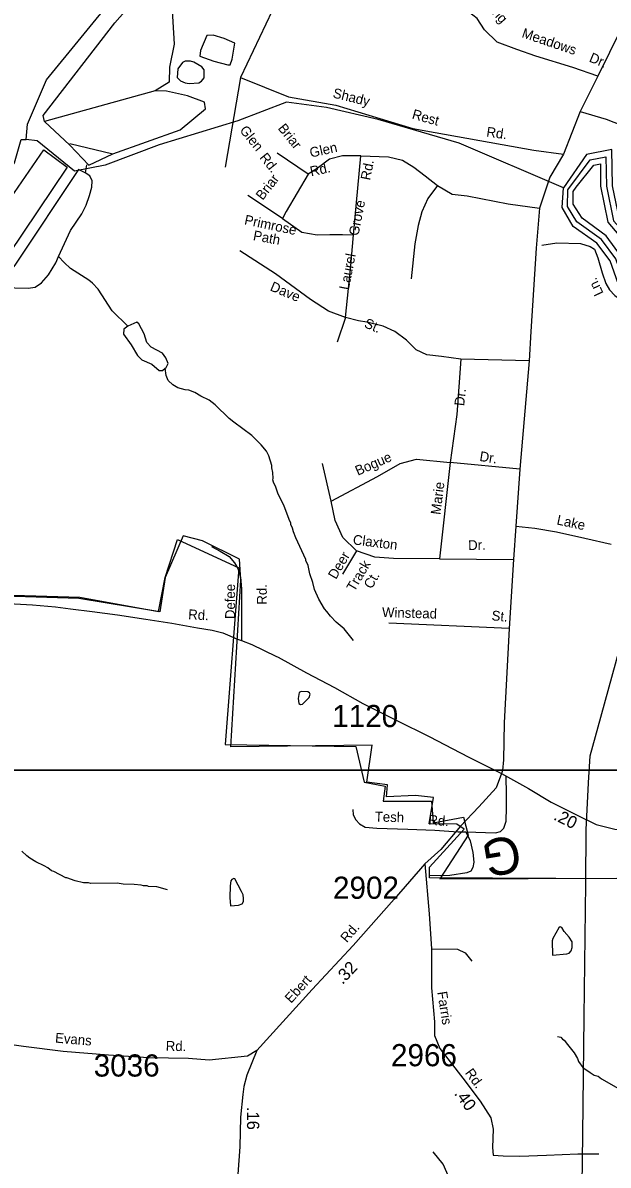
# Model space of a CAD drawing. Extents: x 1551653 to 1702041, y 811336 to 920032.
# Drawn here: x 1614440 to 1618338, y 828674 to 836287 of the extents above; entities that cross this region are included whole.
import ezdxf

# ---------------------------------------------------------------- set-up
doc = ezdxf.new("R2010")
doc.units = 0
for name, color, linetype in [('Old_Level_10', 7, 'Continuous'), ('Old_Level_11', 7, 'Continuous'), ('Old_Level_17', 7, 'Continuous'), ('Old_Level_22', 7, 'Continuous'), ('Old_Level_32', 7, 'Continuous'), ('Old_Level_35', 7, 'Continuous'), ('Old_Level_48', 7, 'Continuous'), ('Old_Level_49', 7, 'Continuous'), ('Old_Level_56', 7, 'Continuous'), ('Old_Level_59', 7, 'Continuous'), ('Old_Level_60', 7, 'Continuous'), ('Old_Level_61', 7, 'Continuous'), ('Old_Level_62', 7, 'Continuous'), ('Old_Level_63', 7, 'Continuous'), ('Old_Level_8', 7, 'Continuous')]:
    doc.layers.add(name, color=color, linetype=linetype)

msp = doc.modelspace()

# ---------------------------------------------------------------- linework, layer by layer
at = {"layer": 'Old_Level_32'}
for points in [[(1614225.141, 832423.411), (1614504.573, 832407.735), (1614658.215, 832395.816), (1614757.959, 832380.583), (1614901.512, 832364.665), (1615071.157, 832342.614), (1615258.44, 832312.197), (1615431.209, 832286.482), (1615603.282, 832255.977), (1615700.982, 832238.585), (1615772.678, 832221.722), (1615870.056, 832178.523), (1615895.899, 832170.196), (1615965.394, 832143.372), (1616124.259, 832066.849), (1616140.18, 832059.18), (1616328.566, 831954.905), (1616515.068, 831856.467), (1616703.414, 831750.191), (1616931.649, 831637.3), (1617146.002, 831530.693), (1617354.308, 831422.009), (1617410.711, 831393.911), (1617531.017, 831333.978), (1617627.024, 831285.077)], [(1617627.024, 831285.077), (1617592.51, 831187.767), (1617476.034, 831061.054), (1617354.493, 830934.341), (1617222.824, 830777.217), (1617116.477, 830682.941)], [(1617627.024, 831285.077), (1617808.317, 831183.673), (1617958.772, 831093.571), (1618135.268, 831004.943), (1618258.322, 830945.215), (1618381.52, 830913.942), (1618534.354, 830906.098), (1618639.488, 830898.254)], [(1617116.477, 830682.941), (1616913.909, 830447.763), (1616640.443, 830138.582), (1616366.976, 829844.608), (1615997.29, 829439.126)], [(1617116.477, 830682.941), (1617146.861, 830348.419), (1617162.054, 830115.267), (1617162.054, 829856.772), (1617182.311, 829628.688), (1617182.311, 829537.455), (1617217.76, 829451.289), (1617369.686, 829253.618), (1617486.162, 829101.562), (1617557.061, 828990.054), (1617572.253, 828914.026), (1617567.189, 828792.382), (1617572.253, 828741.696), (1617639.905, 828736.389)], [(1615997.29, 829439.126), (1615936.52, 829401.618), (1615679.699, 829374.618), (1615544.02, 829384.175), (1615276.386, 829389.605), (1615010.996, 829406.993), (1614707.558, 829432.761), (1614444.252, 829464.116), (1614183.111, 829503.433)], [(1615997.29, 829439.126), (1615930.981, 829274.533), (1615910.852, 829197.984), (1615904.317, 829144.296), (1615890.272, 828994.497), (1615883.878, 828796.155), (1615872.117, 828613.906)]]:
    msp.add_lwpolyline(points, dxfattribs=at)
at = {"layer": 'Old_Level_35'}
for p, q in [((1616154.901, 836483.917), (1615888.453, 835923.258)), ((1618423.623, 836246.742), (1618268.979, 835931.719)), ((1615888.453, 835923.258), (1615786.267, 835325.796)), ((1618268.979, 835931.719), (1618152.713, 835695.774)), ((1618152.713, 835695.774), (1618040.529, 835410.46)), ((1616339.64, 835277.315), (1616133.028, 835418.358)), ((1616642.942, 834873.027), (1616691.667, 835400.136)), ((1616168.471, 834983.192), (1615939.169, 835135.102)), ((1617881.862, 835051.341), (1617859.303, 834785.629)), ((1616588.32, 834323.838), (1616533.416, 834159)), ((1617810.914, 834034.24), (1617356.158, 834044.352)), ((1617810.914, 834034.24), (1617749.593, 833311.207)), ((1616493.911, 833098.443), (1616435.778, 833350.549)), ((1617285.165, 833357.014), (1617214.114, 832713.821)), ((1617749.593, 833311.207), (1617285.165, 833357.014)), ((1617749.593, 833311.207), (1617723.118, 832932.122)), ((1617723.118, 832932.122), (1617707.608, 832710.031)), ((1616661.851, 832768.767), (1616568.192, 832613.625)), ((1617214.114, 832713.821), (1617707.608, 832710.031)), ((1617707.608, 832710.031), (1617678.698, 832249.982)), ((1617678.698, 832249.982), (1616877.771, 832286.05)), ((1617339.607, 830894.615), (1617390.837, 830894.776))]:
    msp.add_line(p, q, dxfattribs=at)
for points in [[(1618268.979, 835931.719), (1618102.194, 835987.847), (1617855.439, 836064.176), (1617729.819, 836109.075), (1617599.711, 836158.465), (1617514.47, 836239.284), (1617465.119, 836315.613), (1617379.876, 836382.962), (1617326.038, 836468.271), (1617303.606, 836576.03), (1617303.606, 836737.668), (1617330.525, 836827.466), (1617406.794, 836926.245)], [(1615888.453, 835923.258), (1616209.557, 835793.349), (1616523.829, 835738.651), (1617036.228, 835581.393), (1617842.402, 835437.809), (1618040.529, 835410.46)], [(1618152.713, 835695.774), (1618323.956, 835644.678), (1618518.04, 835569.93)], [(1616691.667, 835400.136), (1616568.943, 835400.136), (1616481.743, 835377.511), (1616401.002, 835316.101), (1616339.64, 835277.315)], [(1616691.667, 835400.136), (1616875.514, 835394.546), (1616968.587, 835371.278), (1617044.209, 835324.741), (1617119.83, 835266.571), (1617201.268, 835202.584)], [(1618040.529, 835410.46), (1617949.732, 835257.52), (1617881.862, 835051.341)], [(1616339.64, 835277.315), (1616194.307, 835028.441), (1616168.471, 834983.192)], [(1617201.268, 835202.584), (1617137.281, 835115.328), (1617096.562, 835028.073), (1617073.294, 834935), (1617050.026, 834812.842), (1617026.757, 834580.161)], [(1617201.268, 835202.584), (1617300.158, 835144.414), (1617399.048, 835132.779), (1617672.448, 835080.426), (1617881.862, 835051.341)], [(1616168.471, 834983.192), (1616297.655, 834892.693), (1616401.002, 834873.3), (1616484.972, 834876.532), (1616568.943, 834876.532), (1616642.942, 834873.027)], [(1616588.32, 834323.838), (1616623.846, 834666.444), (1616642.942, 834873.027)], [(1616588.32, 834323.838), (1616475.284, 834365.856), (1616355.788, 834443.427), (1616123.256, 834614.73), (1615884.265, 834766.64)], [(1617859.303, 834785.629), (1617823.778, 834229.703), (1617810.914, 834034.24)], [(1617897.395, 834804.886), (1617995.16, 834820.312), (1618154.953, 834815.87), (1618218.605, 834796.969), (1618246.246, 834778.6), (1618269.477, 834720.296), (1618297.856, 834619.863), (1618322.847, 834549.719), (1618346.203, 834507.419), (1618383.44, 834468.843), (1618432.961, 834434.021), (1618484.162, 834393.361), (1618509.762, 834363.023), (1618533.036, 834316.728), (1618544.099, 834260.471), (1618532.144, 834124.838), (1618530.638, 834021.01)], [(1617356.158, 834044.352), (1617227.782, 834062.036), (1617130.894, 834074.965), (1617059.843, 834107.286), (1616995.251, 834171.928), (1616917.74, 834230.107), (1616840.23, 834265.66), (1616730.423, 834291.517), (1616675.52, 834301.213), (1616588.32, 834323.838)], [(1617356.158, 834044.352), (1617330.321, 833675.89), (1617285.165, 833357.014)], [(1616493.911, 833098.443), (1616800.724, 833263.282), (1616952.515, 833350.549), (1617062.322, 833379.639), (1617285.165, 833357.014)], [(1616661.851, 832768.767), (1616571.421, 832856.034), (1616519.747, 832969.159), (1616493.911, 833098.443)], [(1617723.118, 832932.122), (1617850.544, 832919.785), (1617994.091, 832893.66), (1618183.168, 832853.003), (1618358.437, 832812.426)], [(1615695.706, 832797.203), (1615753.311, 832766.219), (1615814.594, 832729.355), (1615849.997, 832689.014), (1615871.428, 832650.56), (1615888.458, 832592.381), (1615895.279, 832514.402), (1615894.961, 832370.527), (1615895.207, 832244.451), (1615895.899, 832170.196)], [(1617214.114, 832713.821), (1616907.301, 832717.053), (1616784.575, 832726.75), (1616661.851, 832768.767)], [(1617678.698, 832249.982), (1617646.401, 831622.95), (1617639.942, 831375.576), (1617633.483, 831304.469), (1617627.024, 831285.077)], [(1617390.837, 830894.776), (1617588.642, 830889.763), (1617620.61, 830897.318), (1617643.061, 830918.877), (1617659.636, 830966.567), (1617661.075, 831057.384), (1617660.443, 831144.447), (1617657.913, 831266.369)], [(1616638.286, 831045.317), (1616639.963, 831009.464), (1616657.479, 830975.287), (1616682.958, 830948.959), (1616720.72, 830926.38), (1616796.419, 830919.441), (1617004.198, 830912.824), (1617183.964, 830906.577), (1617339.607, 830894.615)], [(1617390.837, 830894.776), (1617418.068, 830836.39), (1617436.69, 830758.168), (1617443.793, 830693.989), (1617437.261, 830658.103), (1617422.973, 830634.379), (1617396.723, 830622.703), (1617282.494, 830604.609), (1617146.783, 830602.562)], [(1617162.054, 830115.267), (1617334.236, 830114.253), (1617384.878, 830088.91), (1617430.456, 830033.157)], [(1617639.905, 828736.389), (1617749.629, 828734.695), (1617927.434, 828740.095), (1618135.321, 828748.884), (1618275.196, 828748.848)]]:
    msp.add_lwpolyline(points, dxfattribs=at)
at = {"layer": 'Old_Level_48'}
for points in [[(1614082.953, 832481.366), (1614819.846, 832459.011), (1615343.263, 832364.012), (1615387.344, 832590.911), (1615469.206, 832843.021), (1615878.518, 832653.939)], [(1615878.518, 832653.939), (1615788.181, 831477.747), (1616657.182, 831465.142), (1616713.857, 831225.637), (1616852.393, 831200.426), (1616839.799, 831099.582), (1617160.952, 831099.582), (1617173.546, 830954.618), (1617375.053, 830992.435), (1617406.539, 830872.682), (1617217.626, 830582.755), (1618394.507, 830587.685)]]:
    msp.add_lwpolyline(points, dxfattribs=at)
at = {"layer": 'Old_Level_49'}
for points in [[(1615881.73, 832712.328), (1615637.314, 832835.702), (1615506.782, 832867.84), (1615387.344, 832590.911), (1615352.15, 832361.658), (1614813.374, 832449.661), (1614025.886, 832475.773)], [(1618409.251, 830583.338), (1617148.592, 830588.355), (1617148.592, 830660.345), (1617379.401, 830913.549), (1617329.765, 830947.333), (1617145.761, 830948.009), (1617175.892, 831123.583), (1617054.283, 831138.477), (1616860.7, 831128.547), (1616869.304, 831207.663), (1616730.775, 831226.138), (1616765.407, 831472.085), (1615825.281, 831461.462), (1615892.354, 832572.568), (1615881.73, 832712.328)]]:
    msp.add_lwpolyline(points, dxfattribs=at)
at = {"layer": 'Old_Level_56'}
msp.add_lwpolyline([(1617863.331, 820137.542), (1618048.297, 821430.981), (1618067.644, 821655.099), (1618088.47, 821922.228), (1618092.653, 822453.838), (1618107.145, 823237.183), (1618115.924, 824054.661), (1618125.114, 824764.069), (1618139.202, 825527.408), (1618139.907, 826213.177), (1618146.932, 826904.62), (1618151.315, 827436.229), (1618158.513, 828027.813), (1618169.983, 828879.255), (1618178.273, 829662.724), (1618190.317, 830552.175), (1618191.971, 830909.943), (1618206.895, 831221.412), (1618217.748, 831401.294), (1618270.734, 831596.326), (1618410.501, 832103.976)], dxfattribs=at)
at = {"layer": 'Old_Level_59'}
for points in [[(1614460.764, 835508.757), (1614470.709, 835610.36), (1614596.96, 835906.769), (1615059.605, 836472.714), (1615634.826, 837160.859), (1615989.53, 837865.471), (1616480.661, 838625.56), (1616595.151, 838695.091), (1616638.079, 838739.565), (1616739.713, 838863.409), (1616874.74, 838955.836)], [(1618041.691, 835186.671), (1617346.471, 835484.433), (1616806.467, 835643.143), (1616462.263, 835722.965), (1616195.285, 835757.875), (1615871.728, 835634.402), (1615348.49, 835474.684), (1614988.521, 835337.556), (1614783.721, 835298.732), (1614535.711, 835500.657), (1614460.764, 835508.757)], [(1612037.664, 833798.417), (1612182.738, 834038.431), (1612309.665, 834170.433), (1612485.703, 834262.04), (1612811.735, 834347.342), (1613354.713, 834408.55), (1613622.716, 834478.626), (1613831.665, 834592.532), (1614001.755, 834766.366), (1614383.665, 835352.763), (1614427.751, 835509.474), (1614460.764, 835508.757)], [(1618943.716, 826505.483), (1618919.724, 826565.103), (1618713.75, 826749.803), (1618307.746, 826938.553), (1618126.685, 827083.423), (1617781.685, 827497.423), (1617583.708, 827682.021), (1617436.685, 827885.176), (1617340.721, 828212.132), (1617303.709, 828534.576), (1617238.707, 828680.317), (1617172.681, 828763.722)]]:
    msp.add_lwpolyline(points, dxfattribs=at)
at = {"layer": 'Old_Level_60'}
for points in [[(1618413.758, 834975.57), (1618366.699, 835199.794), (1618361.778, 835442.781), (1618194.763, 835410.024), (1618041.691, 835186.671)], [(1618654.695, 834278.085), (1618432.726, 834466.375), (1618351.73, 834701.108), (1618261.712, 834817.834), (1618104.745, 834929.33), (1618031.746, 835055.592), (1618041.691, 835186.671)]]:
    msp.add_lwpolyline(points, dxfattribs=at)
at = {"layer": 'Old_Level_61'}
for points in [[(1618069.898, 835173.525), (1618218.549, 835373.935), (1618322.715, 835394.389), (1618326.714, 835198.974), (1618374.593, 834967.368), (1618475.992, 834854.026), (1618698.268, 834735.198), (1618778.444, 834675.118), (1618762.552, 834643.18), (1618708.521, 834534.913), (1618668.536, 834362.977), (1618644.044, 834336.026), (1618466.969, 834489.801), (1618389.562, 834714.18), (1618293.393, 834842.286), (1618128.375, 834960.827), (1618067.239, 835061.859), (1618069.898, 835173.525)], [(1618125.718, 835192.137), (1618242.232, 835337.794), (1618287.861, 835346.343), (1618286.729, 835198.154), (1618335.429, 834959.115), (1618447.284, 834826.138), (1618676.84, 834701.262), (1618737.078, 834665.708), (1618675.302, 834557.213), (1618628.448, 834388.198), (1618501.213, 834513.177), (1618427.394, 834727.201), (1618325.073, 834866.687), (1618165.235, 834984.439), (1618104.453, 835077.811), (1618104.453, 835162.891), (1618125.718, 835192.137)]]:
    msp.add_lwpolyline(points, dxfattribs=at)
at = {"layer": 'Old_Level_62'}
for p, q in [((1614584.581, 835628.265), (1614751.764, 835471.354)), ((1614751.764, 835481.603), (1615038.492, 835413.275)), ((1614862.666, 835339.384), (1614855.387, 835286.48))]:
    msp.add_line(p, q, dxfattribs=at)
for points in [[(1614574.341, 835669.262), (1615052.222, 836287.628), (1615304.815, 836574.605), (1615393.564, 836547.274), (1615373.084, 836420.868), (1615431.113, 836403.786), (1615448.18, 836144.14), (1615417.459, 835990.403), (1615414.045, 835891.327), (1615321.882, 835833.248), (1614584.581, 835628.265), (1614574.341, 835669.262)], [(1615780.64, 836182.48), (1615708.154, 836204.061), (1615664.785, 836202.831), (1615623.057, 836103.278), (1615619.571, 836064.318), (1615711.434, 836031.202), (1615804.631, 836005.93), (1615820.215, 836007.006), (1615834.466, 836043.711), (1615852.1, 836150.03), (1615780.64, 836182.48)], [(1615490.514, 835900.023), (1615521.477, 835886.234), (1615546.596, 835883.363), (1615611.187, 835887.823), (1615629.026, 835898.435), (1615646.558, 835920.785), (1615647.174, 835973.176), (1615632.615, 835994.142), (1615577.968, 836025.515), (1615557.258, 836030.949), (1615520.451, 836030.488), (1615503.945, 836022.439), (1615472.777, 835979.481), (1615467.343, 835921.964), (1615490.514, 835900.023)], [(1615038.492, 835413.275), (1615488.358, 835573.913), (1615655.617, 835713.984), (1615648.79, 835758.398), (1615536.147, 835799.394), (1615396.196, 835830.142), (1615321.882, 835833.248)], [(1613966.281, 834551.932), (1614579.49, 835440.935), (1614735.534, 835324.158), (1613951.415, 834160.847), (1613781.939, 834286.902), (1613966.281, 834551.932)], [(1614751.764, 835471.354), (1614878.061, 835338.114), (1615038.492, 835413.275)], [(1614855.387, 835286.48), (1614810.891, 835308.164), (1614391.149, 834678.809), (1614314.357, 834573.719), (1614305.13, 834554.137), (1614324.61, 834535.785), (1614348.703, 834526.403), (1614386.433, 834521.431), (1614474.093, 834517.433), (1614522.588, 834524.455), (1614563.7, 834554.239), (1614611.17, 834606.681), (1614658.947, 834687.882), (1614678.017, 834729.866)], [(1614678.017, 834729.866), (1614756.655, 834903.186), (1614831.909, 835012.838), (1614861.334, 835071.534), (1614884.71, 835136.331), (1614898.961, 835192.156), (1614902.447, 835234.5), (1614886.145, 835267.974), (1614855.387, 835286.48)], [(1615138.564, 834264.808), (1615034.603, 834368.155), (1614940.689, 834511.434), (1614903.267, 834551.932), (1614879.481, 834572.284), (1614756.655, 834649.999), (1614715.234, 834688.548), (1614678.017, 834729.866)], [(1615138.564, 834264.808), (1615111.702, 834244.764), (1615110.062, 834211.905), (1615160.197, 834139.88), (1615203.463, 834069.24), (1615232.99, 834041.557), (1615297.787, 834012.902), (1615347.615, 833970.097), (1615370.58, 833970.456), (1615387.907, 833985.117)], [(1615387.907, 833985.117), (1615394.366, 833990.705), (1615406.465, 834017.259), (1615392.624, 834054.066), (1615370.58, 834085.336), (1615293.481, 834125.373), (1615265.184, 834156.079), (1615247.857, 834214.058), (1615211.358, 834280.29), (1615199.054, 834292.849), (1615138.564, 834264.808)], [(1616641.698, 832170.252), (1616578.85, 832249.095), (1616527.382, 832291.848), (1616488.012, 832332.346), (1616464.431, 832364.693), (1616448.642, 832380.892), (1616411.63, 832445.381), (1616382.512, 832509.818), (1616371.132, 832557.955), (1616351.96, 832614.19), (1616340.682, 832670.323), (1616325.098, 832702.567), (1616325.303, 832710.564), (1616257.226, 832855.485), (1616241.847, 832895.676), (1616236.208, 832919.718), (1616224.52, 832943.914), (1616224.622, 832951.911), (1616212.934, 832976.056), (1616178.281, 833072.533), (1616141.269, 833145.019), (1616123.942, 833193.257), (1616108.46, 833225.45), (1616104.667, 833241.496), (1616106.717, 833249.441), (1616105.282, 833289.478), (1616097.695, 833321.569), (1616098.003, 833337.563), (1616078.83, 833401.795), (1616063.246, 833432.04), (1616027.875, 833474.538), (1615964.719, 833537.386), (1615845.994, 833624.994), (1615814.416, 833649.447), (1615719.682, 833740.746), (1615680.107, 833771.299), (1615624.537, 833798.058), (1615584.86, 833822.614), (1615545.08, 833839.171), (1615521.191, 833841.478), (1615471.364, 833854.192), (1615439.683, 833874.645), (1615408.618, 833902.481), (1615393.854, 833936.263), (1615387.907, 833985.117)], [(1616347.756, 831790.086), (1616353.19, 831812.026), (1616348.781, 831822.894), (1616337.709, 831828.943), (1616293.827, 831829.763), (1616280.499, 831824.689), (1616274.142, 831783.934), (1616278.243, 831750.767), (1616289.419, 831745.026), (1616301.312, 831747.332), (1616347.756, 831790.086)], [(1615403.696, 830507.947), (1615332.031, 830528.913), (1615276.154, 830531.681), (1615268.157, 830535.834), (1615244.166, 830536.141), (1615228.274, 830540.345), (1615180.395, 830545.009), (1615108.421, 830546.035), (1615068.539, 830552.596), (1614892.604, 830551.058), (1614876.713, 830555.262), (1614844.724, 830555.724), (1614788.95, 830568.488), (1614733.279, 830589.25), (1614725.282, 830589.352), (1614645.824, 830630.465), (1614629.932, 830634.669), (1614606.249, 830655.02), (1614582.36, 830669.323), (1614526.791, 830696.133), (1614487.216, 830720.636), (1614467.326, 830734.939), (1614433.8, 830767.388)], [(1615895.104, 830498.052), (1615851.94, 830581.201), (1615844.046, 830584.277), (1615830.615, 830577.459), (1615824.566, 830568.129), (1615820.26, 830534.552), (1615818.414, 830457.35), (1615822.823, 830402.396), (1615876.239, 830406.241), (1615899.615, 830415.878), (1615909.15, 830430.59), (1615910.38, 830450.89), (1615906.176, 830475.651), (1615895.104, 830498.052)], [(1618078.293, 830193.653), (1618044.767, 830232.152), (1618029.696, 830257.886), (1618018.213, 830261.73), (1618009.703, 830256.245), (1617969.923, 830185.143), (1617966.027, 830169.354), (1617967.36, 830072.672), (1618062.197, 830083.232), (1618079.011, 830087.231), (1618092.134, 830101.482), (1618099.311, 830124.192), (1618097.876, 830162.792), (1618078.293, 830193.653)], [(1618000.886, 829531.95), (1618022.827, 829527.643), (1618034.617, 829513.444), (1618044.46, 829507.343), (1618068.143, 829478.995), (1618111.307, 829422.401), (1618134.785, 829384.107), (1618140.527, 829366.012), (1618169.951, 829325.616), (1618217.421, 829290.962), (1618245.206, 829274.558), (1618271.042, 829266.202), (1618292.88, 829249.9), (1618407.914, 829184.335)]]:
    msp.add_lwpolyline(points, dxfattribs=at)
at = {"layer": 'Old_Level_63'}
for points in [[(1569096.749, 874749.337), (1631612.821, 874749.337), (1631612.821, 831307.151), (1569096.749, 831307.151), (1569096.749, 874749.337)], [(1577049.889, 831307.151), (1641328.558, 831307.151), (1641328.558, 811336.298), (1577049.889, 811336.298), (1577049.889, 831307.151)]]:
    msp.add_lwpolyline(points, dxfattribs=at)

# ---------------------------------------------------------------- texts
at = {"layer": 'Old_Level_10'}
for s, rotation, p in [('Starling', 311.4944694, (1617429.287, 836499.975)), ('Meadows', 341.3693, (1617757.912, 836191.436)), ('Dr.', 336.9015278, (1618206.321, 836030.369)), ('Shady', 346.1444556, (1616500.021, 835789.766)), ('Rest', 344.2339222, (1617027.179, 835649.502)), ('Glen', 308.8514861, (1615879.85, 835569.491)), ('Briar', 308.8514861, (1616134.968, 835582.47)), ('Rd.', 352.0262056, (1617524.247, 835529.283)), ('Glen', 12.3482639, (1616357.527, 835388.154)), ('Rd.', 308.8514861, (1616012.715, 835387.392)), ('Rd.', 12.3482639, (1616360.065, 835263.151)), ('Rd.', 78.8183389, (1616752.527, 835233.774)), ('Briar', 52.1145833, (1616036.984, 835100.029)), ('Grove', 78.8183389, (1616674.16, 834863.762)), ('Primrose', 348.1268778, (1615911.201, 834944.214)), ('Path', 349.2690611, (1615969.657, 834839.881)), ('Laurel', 78.9269556, (1616610.27, 834502.907)), ('Dave', 337.3029861, (1616081.23, 834504.71)), ('Ln.', 115.4694361, (1618308.689, 834484.874)), ('St.', 337.0360806, (1616707.993, 834260.482)), ('Dr.', 83.8401278, (1617378.589, 833730.991)), ('Bogue', 23.6591583, (1616670.499, 833267.89)), ('Dr.', 351.0184417, (1617478.193, 833367.601)), ('Marie', 82.84385, (1617220.81, 833006.008)), ('Lake', 347.86485, (1617991.659, 832944.686)), ('Claxton', 352.8607611, (1616635.209, 832811.416)), ('Dr.', 1.0744278, (1617406.123, 832773.037)), ('Deer', 59.5584444, (1616524.804, 832573.79)), ('Track', 59.5584444, (1616647.786, 832491.632)), ('Ct.', 59.5584444, (1616762.335, 832509.141)), ('Defee', 89.8732667, (1615852.616, 832313.433)), ('Rd.', 89.8732667, (1616064.436, 832409.484)), ('Winstead', 358.3539222, (1616831.294, 832326.781)), ('St.', 354.3717556, (1617559.523, 832305.422)), ('Tesh', 358.1758306, (1616782.925, 830964.93)), ('Rd.', 355.605175, (1617138.912, 830943.548))]:
    msp.add_text(s, height=65.6167, rotation=rotation, dxfattribs=at).set_placement(p)
at = {"layer": 'Old_Level_11'}
for s, rotation, p in [('Rd.', 356.7891361, (1615539.701, 832313.004)), ('Rd.', 49.3570389, (1616597.83, 830152.573)), ('Ebert', 47.8500694, (1616226.396, 829748.813)), ('Farris', 279.0661139, (1617199.506, 829827.216)), ('Evans', 355.1461389, (1614652.516, 829491.364)), ('Rd.', 358.8377389, (1615391.05, 829436.511)), ('Rd.', 306.2053389, (1617381.567, 829288.809))]:
    msp.add_text(s, height=65.6167, rotation=rotation, dxfattribs=at).set_placement(p)
at = {"layer": 'Old_Level_17'}
for s, rotation, p in [('.20', 333.3361972, (1617969.155, 830979.721)), ('.32', 46.9390417, (1616569.704, 829874.111)), ('.40', 306.2054861, (1617309.332, 829150.676)), ('.16', 270.4017056, (1615931.724, 829061.855))]:
    msp.add_text(s, height=82.0208, rotation=rotation, dxfattribs=at).set_placement(p)
at = {"layer": 'Old_Level_22'}
msp.add_text('G', height=246.062, rotation=189.4693167, dxfattribs=at).set_placement((1617734.686, 830876.198))
at = {"layer": 'Old_Level_8'}
for s, p in [('1120', (1616500.289, 831593.519)), ('2902', (1616505.378, 830449.247)), ('2966', (1616891.649, 829333.391)), ('3036', (1614911.511, 829264.602))]:
    msp.add_text(s, height=147.6375, dxfattribs=at).set_placement(p)

doc.saveas('drawing.dxf')
